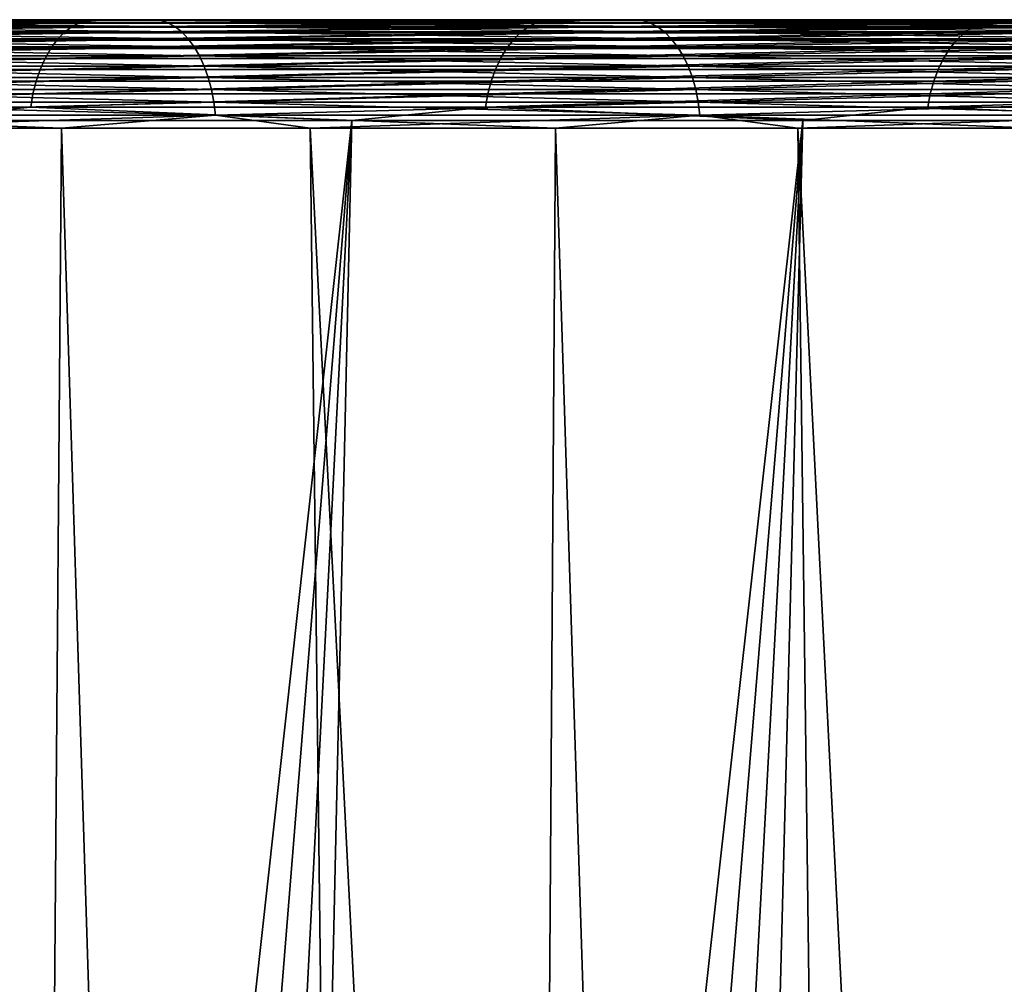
# Model space of a CAD drawing. Header units: millimetres. Extents: x -46 to 46, y -9 to 3208.
# Tile 345 of 401: x 24.05 to 26.68, y 43.43 to 46. Entities that reach past the tile are written whole.
import ezdxf

# ---------------------------------------------------------------- set-up
doc = ezdxf.new("R2010")
doc.units = ezdxf.units.MM
doc.header["$LTSCALE"] = 65.185185
for name, color, linetype in [('29', 7, 'CONTINUOUS'), ('30', 7, 'CONTINUOUS'), ('31', 7, 'CONTINUOUS'), ('32', 7, 'CONTINUOUS'), ('33', 7, 'CONTINUOUS'), ('34', 7, 'CONTINUOUS'), ('35', 7, 'CONTINUOUS'), ('36', 7, 'CONTINUOUS')]:
    doc.layers.add(name, color=color, linetype=linetype)

msp = doc.modelspace()

# ---------------------------------------------------------------- linework, layer by layer
at = {"layer": '29', "color": 7, "linetype": 'CONTINUOUS'}
for points in [[(23.9954, 46, 36.2689), (25.304, 46, 35.3683), (21.2805, 46, 35.8319), (23.9954, 46, 36.2689)], [(21.2805, 46, 35.8319), (25.304, 46, 35.3683), (22.5901, 46, 35.0211), (21.2805, 46, 35.8319)], [(25.304, 46, -35.3683), (23.9954, 46, -36.2689), (21.2805, 46, -35.8319), (25.304, 46, -35.3683)], [(22.5901, 46, -35.0211), (25.304, 46, -35.3683), (21.2805, 46, -35.8319), (22.5901, 46, -35.0211)], [(25.304, 46, 35.3683), (26.5789, 46, 34.4206), (22.5901, 46, 35.0211), (25.304, 46, 35.3683)], [(22.5901, 46, 35.0211), (26.5789, 46, 34.4206), (23.8687, 46, 34.1624), (22.5901, 46, 35.0211)], [(26.5789, 46, -34.4206), (25.304, 46, -35.3683), (22.5901, 46, -35.0211), (26.5789, 46, -34.4206)], [(23.8687, 46, -34.1624), (26.5789, 46, -34.4206), (22.5901, 46, -35.0211), (23.8687, 46, -34.1624)], [(26.5789, 46, 34.4206), (27.8183, 46, 33.4269), (23.8687, 46, 34.1624), (26.5789, 46, 34.4206)], [(23.8687, 46, 34.1624), (27.8183, 46, 33.4269), (25.1148, 46, 33.2571), (23.8687, 46, 34.1624)], [(27.8183, 46, -33.4269), (26.5789, 46, -34.4206), (23.8687, 46, -34.1624), (27.8183, 46, -33.4269)], [(25.1148, 46, -33.2571), (27.8183, 46, -33.4269), (23.8687, 46, -34.1624), (25.1148, 46, -33.2571)], [(27.8183, 46, 33.4269), (29.0206, 46, 32.3886), (25.1148, 46, 33.2571), (27.8183, 46, 33.4269)], [(25.1148, 46, 33.2571), (29.0206, 46, 32.3886), (26.3265, 46, 32.3063), (25.1148, 46, 33.2571)], [(29.0206, 46, -32.3886), (27.8183, 46, -33.4269), (25.1148, 46, -33.2571), (29.0206, 46, -32.3886)], [(26.3265, 46, -32.3063), (29.0206, 46, -32.3886), (25.1148, 46, -33.2571), (26.3265, 46, -32.3063)], [(29.0206, 46, 32.3886), (30.1841, 46, 31.3071), (26.3265, 46, 32.3063), (29.0206, 46, 32.3886)], [(26.3265, 46, 32.3063), (30.1841, 46, 31.3071), (27.5023, 46, 31.3114), (26.3265, 46, 32.3063)], [(27.5023, 46, -31.3114), (29.0206, 46, -32.3886), (26.3265, 46, -32.3063), (27.5023, 46, -31.3114)]]:
    msp.add_3dface(points, dxfattribs=at)
at = {"layer": '30', "color": 7, "linetype": 'CONTINUOUS'}
for points in [[(23.4897, 45.7105, -36.9542), (24.1607, 45.7105, -36.519), (23.8865, 11.3105, -38.1242), (23.4897, 45.7105, -36.9542)], [(23.8865, 11.3105, -38.1242), (24.1607, 45.7105, -36.519), (25.2473, 11.3105, -37.237), (23.8865, 11.3105, -38.1242)], [(24.1607, 45.7105, -36.519), (24.8237, 45.7105, -36.0716), (25.2473, 11.3105, -37.237), (24.1607, 45.7105, -36.519)], [(24.8237, 45.7105, -36.0716), (25.4784, 45.7105, -35.6122), (25.2473, 11.3105, -37.237), (24.8237, 45.7105, -36.0716)], [(25.2473, 11.3105, -37.237), (25.4784, 45.7105, -35.6122), (26.5752, 11.3105, -36.3013), (25.2473, 11.3105, -37.237)], [(25.4784, 45.7105, -35.6122), (26.1245, 45.7105, -35.141), (26.5752, 11.3105, -36.3013), (25.4784, 45.7105, -35.6122)], [(26.1245, 45.7105, -35.141), (26.762, 45.7105, -34.658), (26.5752, 11.3105, -36.3013), (26.1245, 45.7105, -35.141)], [(26.5752, 11.3105, -36.3013), (26.762, 45.7105, -34.658), (27.8685, 11.3105, -35.3182), (26.5752, 11.3105, -36.3013)]]:
    msp.add_3dface(points, dxfattribs=at)
at = {"layer": '31', "color": 7, "linetype": 'CONTINUOUS'}
for points in [[(24.1607, 45.7105, 36.519), (23.4897, 45.7105, 36.9542), (25.2473, 11.3105, 37.237), (24.1607, 45.7105, 36.519)], [(25.2473, 11.3105, 37.237), (23.4897, 45.7105, 36.9542), (23.8865, 11.3105, 38.1242), (25.2473, 11.3105, 37.237)], [(24.8237, 45.7105, 36.0716), (24.1607, 45.7105, 36.519), (25.2473, 11.3105, 37.237), (24.8237, 45.7105, 36.0716)], [(25.4784, 45.7105, 35.6122), (24.8237, 45.7105, 36.0716), (26.5752, 11.3105, 36.3013), (25.4784, 45.7105, 35.6122)], [(26.5752, 11.3105, 36.3013), (24.8237, 45.7105, 36.0716), (25.2473, 11.3105, 37.237), (26.5752, 11.3105, 36.3013)], [(26.1245, 45.7105, 35.141), (25.4784, 45.7105, 35.6122), (26.5752, 11.3105, 36.3013), (26.1245, 45.7105, 35.141)], [(26.762, 45.7105, 34.658), (26.1245, 45.7105, 35.141), (27.8685, 11.3105, 35.3182), (26.762, 45.7105, 34.658)], [(27.8685, 11.3105, 35.3182), (26.1245, 45.7105, 35.141), (26.5752, 11.3105, 36.3013), (27.8685, 11.3105, 35.3182)]]:
    msp.add_3dface(points, dxfattribs=at)
at = {"layer": '32', "color": 7, "linetype": 'CONTINUOUS'}
for points in [[(24.9349, 45.7314, -33.0191), (23.6977, 45.7314, -33.9179), (23.3242, 25.7686, -31.6032), (24.9349, 45.7314, -33.0191)], [(23.9111, 25.7686, -31.1615), (24.9349, 45.7314, -33.0191), (23.3242, 25.7686, -31.6032), (23.9111, 25.7686, -31.1615)], [(24.4896, 25.7686, -30.709), (24.9349, 45.7314, -33.0191), (23.9111, 25.7686, -31.1615), (24.4896, 25.7686, -30.709)], [(26.1379, 45.7314, -32.0752), (24.9349, 45.7314, -33.0191), (24.4896, 25.7686, -30.709), (26.1379, 45.7314, -32.0752)], [(25.0595, 25.7686, -30.2457), (26.1379, 45.7314, -32.0752), (24.4896, 25.7686, -30.709), (25.0595, 25.7686, -30.2457)], [(25.6207, 25.7686, -29.7718), (26.1379, 45.7314, -32.0752), (25.0595, 25.7686, -30.2457), (25.6207, 25.7686, -29.7718)], [(27.3053, 45.7314, -31.0874), (26.1379, 45.7314, -32.0752), (25.6207, 25.7686, -29.7718), (27.3053, 45.7314, -31.0874)], [(26.1729, 25.7686, -29.2875), (27.3053, 45.7314, -31.0874), (25.6207, 25.7686, -29.7718), (26.1729, 25.7686, -29.2875)], [(26.716, 25.7686, -28.793), (27.3053, 45.7314, -31.0874), (26.1729, 25.7686, -29.2875), (26.716, 25.7686, -28.793)]]:
    msp.add_3dface(points, dxfattribs=at)
at = {"layer": '33', "color": 7, "linetype": 'CONTINUOUS'}
for points in [[(23.6977, 45.7314, 33.9179), (24.9349, 45.7314, 33.0191), (22.7292, 25.7686, 32.0338), (23.6977, 45.7314, 33.9179)], [(22.7292, 25.7686, 32.0338), (24.9349, 45.7314, 33.0191), (23.3242, 25.7686, 31.6032), (22.7292, 25.7686, 32.0338)], [(23.3242, 25.7686, 31.6032), (24.9349, 45.7314, 33.0191), (23.9111, 25.7686, 31.1615), (23.3242, 25.7686, 31.6032)], [(24.9349, 45.7314, 33.0191), (26.1379, 45.7314, 32.0752), (23.9111, 25.7686, 31.1615), (24.9349, 45.7314, 33.0191)], [(23.9111, 25.7686, 31.1615), (26.1379, 45.7314, 32.0752), (24.4896, 25.7686, 30.709), (23.9111, 25.7686, 31.1615)], [(24.4896, 25.7686, 30.709), (26.1379, 45.7314, 32.0752), (25.0595, 25.7686, 30.2457), (24.4896, 25.7686, 30.709)], [(26.1379, 45.7314, 32.0752), (27.3053, 45.7314, 31.0874), (25.0595, 25.7686, 30.2457), (26.1379, 45.7314, 32.0752)], [(25.0595, 25.7686, 30.2457), (27.3053, 45.7314, 31.0874), (25.6207, 25.7686, 29.7718), (25.0595, 25.7686, 30.2457)], [(25.6207, 25.7686, 29.7718), (27.3053, 45.7314, 31.0874), (26.1729, 25.7686, 29.2875), (25.6207, 25.7686, 29.7718)], [(27.3053, 45.7314, 31.0874), (28.4354, 45.7314, 30.0572), (26.1729, 25.7686, 29.2875), (27.3053, 45.7314, 31.0874)], [(26.1729, 25.7686, 29.2875), (28.4354, 45.7314, 30.0572), (26.716, 25.7686, 28.793), (26.1729, 25.7686, 29.2875)]]:
    msp.add_3dface(points, dxfattribs=at)
at = {"layer": '34', "color": 7, "linetype": 'CONTINUOUS'}
for points in [[(24.4246, 45.998, 36.0235), (23.9954, 46, 36.2689), (23.1081, 45.998, 36.8818), (24.4246, 45.998, 36.0235)], [(24.4246, 45.998, 36.0235), (23.1081, 45.998, 36.8818), (24.4442, 45.9917, 36.0524), (24.4246, 45.998, 36.0235)], [(24.4442, 45.9917, 36.0524), (23.1081, 45.998, 36.8818), (23.1266, 45.9917, 36.9114), (24.4442, 45.9917, 36.0524)], [(24.4442, 45.9917, 36.0524), (23.1266, 45.9917, 36.9114), (24.4632, 45.9815, 36.0805), (24.4442, 45.9917, 36.0524)], [(24.4632, 45.9815, 36.0805), (23.1266, 45.9917, 36.9114), (23.1447, 45.9815, 36.9402), (24.4632, 45.9815, 36.0805)], [(25.304, 46, 35.3683), (23.9954, 46, 36.2689), (24.4246, 45.998, 36.0235), (25.304, 46, 35.3683)], [(25.7092, 45.998, 35.1183), (25.304, 46, 35.3683), (24.4246, 45.998, 36.0235), (25.7092, 45.998, 35.1183)], [(25.7092, 45.998, 35.1183), (24.4246, 45.998, 36.0235), (25.7298, 45.9917, 35.1464), (25.7092, 45.998, 35.1183)], [(25.7298, 45.9917, 35.1464), (24.4246, 45.998, 36.0235), (24.4442, 45.9917, 36.0524), (25.7298, 45.9917, 35.1464)], [(25.7298, 45.9917, 35.1464), (24.4442, 45.9917, 36.0524), (25.7498, 45.9815, 35.1738), (25.7298, 45.9917, 35.1464)], [(25.7498, 45.9815, 35.1738), (24.4442, 45.9917, 36.0524), (24.4632, 45.9815, 36.0805), (25.7498, 45.9815, 35.1738)], [(26.5789, 46, 34.4206), (25.304, 46, 35.3683), (25.7092, 45.998, 35.1183), (26.5789, 46, 34.4206)], [(26.9603, 45.998, 34.1672), (26.5789, 46, 34.4206), (25.7092, 45.998, 35.1183), (26.9603, 45.998, 34.1672)], [(26.9603, 45.998, 34.1672), (25.7092, 45.998, 35.1183), (26.9819, 45.9917, 34.1946), (26.9603, 45.998, 34.1672)], [(26.9819, 45.9917, 34.1946), (25.7092, 45.998, 35.1183), (25.7298, 45.9917, 35.1464), (26.9819, 45.9917, 34.1946)], [(26.9819, 45.9917, 34.1946), (25.7298, 45.9917, 35.1464), (27.0029, 45.9815, 34.2213), (26.9819, 45.9917, 34.1946)], [(27.0029, 45.9815, 34.2213), (25.7298, 45.9917, 35.1464), (25.7498, 45.9815, 35.1738), (27.0029, 45.9815, 34.2213)], [(27.8183, 46, 33.4269), (26.5789, 46, 34.4206), (26.9603, 45.998, 34.1672), (27.8183, 46, 33.4269)], [(24.4632, 45.9815, 36.0805), (23.1447, 45.9815, 36.9402), (24.4814, 45.9672, 36.1074), (24.4632, 45.9815, 36.0805)], [(24.4814, 45.9672, 36.1074), (23.1447, 45.9815, 36.9402), (23.1619, 45.9672, 36.9677), (24.4814, 45.9672, 36.1074)], [(24.4814, 45.9672, 36.1074), (23.1619, 45.9672, 36.9677), (24.4986, 45.9493, 36.1327), (24.4814, 45.9672, 36.1074)], [(24.4986, 45.9493, 36.1327), (23.1619, 45.9672, 36.9677), (23.1781, 45.9493, 36.9936), (24.4986, 45.9493, 36.1327)], [(25.7498, 45.9815, 35.1738), (24.4632, 45.9815, 36.0805), (25.769, 45.9672, 35.2), (25.7498, 45.9815, 35.1738)], [(25.769, 45.9672, 35.2), (24.4632, 45.9815, 36.0805), (24.4814, 45.9672, 36.1074), (25.769, 45.9672, 35.2)], [(25.769, 45.9672, 35.2), (24.4814, 45.9672, 36.1074), (25.7871, 45.9493, 35.2247), (25.769, 45.9672, 35.2)], [(25.7871, 45.9493, 35.2247), (24.4814, 45.9672, 36.1074), (24.4986, 45.9493, 36.1327), (25.7871, 45.9493, 35.2247)], [(27.0029, 45.9815, 34.2213), (25.7498, 45.9815, 35.1738), (27.023, 45.9672, 34.2468), (27.0029, 45.9815, 34.2213)], [(27.023, 45.9672, 34.2468), (25.7498, 45.9815, 35.1738), (25.769, 45.9672, 35.2), (27.023, 45.9672, 34.2468)], [(27.023, 45.9672, 34.2468), (25.769, 45.9672, 35.2), (27.042, 45.9493, 34.2708), (27.023, 45.9672, 34.2468)], [(27.042, 45.9493, 34.2708), (25.769, 45.9672, 35.2), (25.7871, 45.9493, 35.2247), (27.042, 45.9493, 34.2708)], [(24.4986, 45.9493, 36.1327), (23.1781, 45.9493, 36.9936), (24.5144, 45.9279, 36.1561), (24.4986, 45.9493, 36.1327)], [(24.5144, 45.9279, 36.1561), (23.1781, 45.9493, 36.9936), (23.1931, 45.9279, 37.0176), (24.5144, 45.9279, 36.1561)], [(25.7871, 45.9493, 35.2247), (24.4986, 45.9493, 36.1327), (25.8038, 45.9279, 35.2475), (25.7871, 45.9493, 35.2247)], [(25.8038, 45.9279, 35.2475), (24.4986, 45.9493, 36.1327), (24.5144, 45.9279, 36.1561), (25.8038, 45.9279, 35.2475)], [(27.042, 45.9493, 34.2708), (25.7871, 45.9493, 35.2247), (27.0595, 45.9279, 34.2929), (27.042, 45.9493, 34.2708)], [(27.0595, 45.9279, 34.2929), (25.7871, 45.9493, 35.2247), (25.8038, 45.9279, 35.2475), (27.0595, 45.9279, 34.2929)], [(24.5144, 45.9279, 36.1561), (23.1931, 45.9279, 37.0176), (24.5288, 45.9033, 36.1772), (24.5144, 45.9279, 36.1561)], [(24.5288, 45.9033, 36.1772), (23.1931, 45.9279, 37.0176), (23.2067, 45.9033, 37.0392), (24.5288, 45.9033, 36.1772)], [(25.8038, 45.9279, 35.2475), (24.5144, 45.9279, 36.1561), (25.8189, 45.9033, 35.2681), (25.8038, 45.9279, 35.2475)], [(25.8189, 45.9033, 35.2681), (24.5144, 45.9279, 36.1561), (24.5288, 45.9033, 36.1772), (25.8189, 45.9033, 35.2681)], [(27.0595, 45.9279, 34.2929), (25.8038, 45.9279, 35.2475), (27.0753, 45.9033, 34.313), (27.0595, 45.9279, 34.2929)], [(27.0753, 45.9033, 34.313), (25.8038, 45.9279, 35.2475), (25.8189, 45.9033, 35.2681), (27.0753, 45.9033, 34.313)], [(24.5288, 45.9033, 36.1772), (23.2067, 45.9033, 37.0392), (24.5414, 45.8758, 36.1958), (24.5288, 45.9033, 36.1772)], [(24.5414, 45.8758, 36.1958), (23.2067, 45.9033, 37.0392), (23.2186, 45.8758, 37.0582), (24.5414, 45.8758, 36.1958)], [(25.8189, 45.9033, 35.2681), (24.5288, 45.9033, 36.1772), (25.8321, 45.8758, 35.2862), (25.8189, 45.9033, 35.2681)], [(25.8321, 45.8758, 35.2862), (24.5288, 45.9033, 36.1772), (24.5414, 45.8758, 36.1958), (25.8321, 45.8758, 35.2862)], [(27.0753, 45.9033, 34.313), (25.8189, 45.9033, 35.2681), (27.0892, 45.8758, 34.3306), (27.0753, 45.9033, 34.313)], [(27.0892, 45.8758, 34.3306), (25.8189, 45.9033, 35.2681), (25.8321, 45.8758, 35.2862), (27.0892, 45.8758, 34.3306)], [(24.5414, 45.8758, 36.1958), (23.2186, 45.8758, 37.0582), (24.552, 45.8459, 36.2116), (24.5414, 45.8758, 36.1958)], [(24.552, 45.8459, 36.2116), (23.2186, 45.8758, 37.0582), (23.2287, 45.8459, 37.0743), (24.552, 45.8459, 36.2116)], [(25.8321, 45.8758, 35.2862), (24.5414, 45.8758, 36.1958), (25.8434, 45.8459, 35.3016), (25.8321, 45.8758, 35.2862)], [(25.8434, 45.8459, 35.3016), (24.5414, 45.8758, 36.1958), (24.552, 45.8459, 36.2116), (25.8434, 45.8459, 35.3016)], [(27.0892, 45.8758, 34.3306), (25.8321, 45.8758, 35.2862), (27.101, 45.8459, 34.3455), (27.0892, 45.8758, 34.3306)], [(27.101, 45.8459, 34.3455), (25.8321, 45.8758, 35.2862), (25.8434, 45.8459, 35.3016), (27.101, 45.8459, 34.3455)], [(24.552, 45.8459, 36.2116), (23.2287, 45.8459, 37.0743), (24.5607, 45.8139, 36.2243), (24.552, 45.8459, 36.2116)], [(24.5607, 45.8139, 36.2243), (23.2287, 45.8459, 37.0743), (23.2369, 45.8139, 37.0874), (24.5607, 45.8139, 36.2243)], [(25.8434, 45.8459, 35.3016), (24.552, 45.8459, 36.2116), (25.8525, 45.8139, 35.314), (25.8434, 45.8459, 35.3016)], [(25.8525, 45.8139, 35.314), (24.552, 45.8459, 36.2116), (24.5607, 45.8139, 36.2243), (25.8525, 45.8139, 35.314)], [(27.101, 45.8459, 34.3455), (25.8434, 45.8459, 35.3016), (27.1105, 45.8139, 34.3576), (27.101, 45.8459, 34.3455)], [(27.1105, 45.8139, 34.3576), (25.8434, 45.8459, 35.3016), (25.8525, 45.8139, 35.314), (27.1105, 45.8139, 34.3576)], [(24.5607, 45.8139, 36.2243), (23.2369, 45.8139, 37.0874), (24.5671, 45.7804, 36.2338), (24.5607, 45.8139, 36.2243)], [(24.5671, 45.7804, 36.2338), (23.2369, 45.8139, 37.0874), (23.243, 45.7804, 37.0971), (24.5671, 45.7804, 36.2338)], [(25.8525, 45.8139, 35.314), (24.5607, 45.8139, 36.2243), (25.8593, 45.7804, 35.3233), (25.8525, 45.8139, 35.314)], [(25.8593, 45.7804, 35.3233), (24.5607, 45.8139, 36.2243), (24.5671, 45.7804, 36.2338), (25.8593, 45.7804, 35.3233)], [(27.1105, 45.8139, 34.3576), (25.8525, 45.8139, 35.314), (27.1176, 45.7804, 34.3667), (27.1105, 45.8139, 34.3576)], [(27.1176, 45.7804, 34.3667), (25.8525, 45.8139, 35.314), (25.8593, 45.7804, 35.3233), (27.1176, 45.7804, 34.3667)], [(24.5671, 45.7804, 36.2338), (23.243, 45.7804, 37.0971), (24.5713, 45.7457, 36.24), (24.5671, 45.7804, 36.2338)], [(24.5713, 45.7457, 36.24), (23.243, 45.7804, 37.0971), (23.247, 45.7457, 37.1035), (24.5713, 45.7457, 36.24)], [(25.8593, 45.7804, 35.3233), (24.5671, 45.7804, 36.2338), (25.8637, 45.7457, 35.3293), (25.8593, 45.7804, 35.3233)], [(25.8637, 45.7457, 35.3293), (24.5671, 45.7804, 36.2338), (24.5713, 45.7457, 36.24), (25.8637, 45.7457, 35.3293)], [(27.1176, 45.7804, 34.3667), (25.8593, 45.7804, 35.3233), (27.1223, 45.7457, 34.3725), (27.1176, 45.7804, 34.3667)], [(27.1223, 45.7457, 34.3725), (25.8593, 45.7804, 35.3233), (25.8637, 45.7457, 35.3293), (27.1223, 45.7457, 34.3725)], [(23.4897, 45.7105, 36.9542), (24.1607, 45.7105, 36.519), (23.247, 45.7457, 37.1035), (23.4897, 45.7105, 36.9542)], [(24.1607, 45.7105, 36.519), (24.5713, 45.7457, 36.24), (23.247, 45.7457, 37.1035), (24.1607, 45.7105, 36.519)], [(24.1607, 45.7105, 36.519), (24.8237, 45.7105, 36.0716), (24.5713, 45.7457, 36.24), (24.1607, 45.7105, 36.519)], [(24.8237, 45.7105, 36.0716), (25.4784, 45.7105, 35.6122), (24.5713, 45.7457, 36.24), (24.8237, 45.7105, 36.0716)], [(25.4784, 45.7105, 35.6122), (25.8637, 45.7457, 35.3293), (24.5713, 45.7457, 36.24), (25.4784, 45.7105, 35.6122)], [(25.4784, 45.7105, 35.6122), (26.1245, 45.7105, 35.141), (25.8637, 45.7457, 35.3293), (25.4784, 45.7105, 35.6122)], [(26.1245, 45.7105, 35.141), (26.762, 45.7105, 34.658), (25.8637, 45.7457, 35.3293), (26.1245, 45.7105, 35.141)], [(26.762, 45.7105, 34.658), (27.1223, 45.7457, 34.3725), (25.8637, 45.7457, 35.3293), (26.762, 45.7105, 34.658)]]:
    msp.add_3dface(points, dxfattribs=at)
at = {"layer": '35', "color": 7, "linetype": 'CONTINUOUS'}
for points in [[(23.1081, 45.998, -36.8818), (23.9954, 46, -36.2689), (24.4246, 45.998, -36.0235), (23.1081, 45.998, -36.8818)], [(23.1081, 45.998, -36.8818), (24.4246, 45.998, -36.0235), (23.1266, 45.9917, -36.9114), (23.1081, 45.998, -36.8818)], [(23.1266, 45.9917, -36.9114), (24.4246, 45.998, -36.0235), (24.4442, 45.9917, -36.0524), (23.1266, 45.9917, -36.9114)], [(23.1266, 45.9917, -36.9114), (24.4442, 45.9917, -36.0524), (23.1447, 45.9815, -36.9402), (23.1266, 45.9917, -36.9114)], [(23.1447, 45.9815, -36.9402), (24.4442, 45.9917, -36.0524), (24.4632, 45.9815, -36.0805), (23.1447, 45.9815, -36.9402)], [(23.9954, 46, -36.2689), (25.304, 46, -35.3683), (24.4246, 45.998, -36.0235), (23.9954, 46, -36.2689)], [(24.4246, 45.998, -36.0235), (25.304, 46, -35.3683), (25.7092, 45.998, -35.1183), (24.4246, 45.998, -36.0235)], [(24.4246, 45.998, -36.0235), (25.7092, 45.998, -35.1183), (24.4442, 45.9917, -36.0524), (24.4246, 45.998, -36.0235)], [(24.4442, 45.9917, -36.0524), (25.7092, 45.998, -35.1183), (25.7298, 45.9917, -35.1464), (24.4442, 45.9917, -36.0524)], [(24.4442, 45.9917, -36.0524), (25.7298, 45.9917, -35.1464), (24.4632, 45.9815, -36.0805), (24.4442, 45.9917, -36.0524)], [(24.4632, 45.9815, -36.0805), (25.7298, 45.9917, -35.1464), (25.7498, 45.9815, -35.1738), (24.4632, 45.9815, -36.0805)], [(25.304, 46, -35.3683), (26.5789, 46, -34.4206), (25.7092, 45.998, -35.1183), (25.304, 46, -35.3683)], [(25.7092, 45.998, -35.1183), (26.5789, 46, -34.4206), (26.9603, 45.998, -34.1672), (25.7092, 45.998, -35.1183)], [(25.7092, 45.998, -35.1183), (26.9603, 45.998, -34.1672), (25.7298, 45.9917, -35.1464), (25.7092, 45.998, -35.1183)], [(25.7298, 45.9917, -35.1464), (26.9603, 45.998, -34.1672), (26.9819, 45.9917, -34.1946), (25.7298, 45.9917, -35.1464)], [(25.7298, 45.9917, -35.1464), (26.9819, 45.9917, -34.1946), (25.7498, 45.9815, -35.1738), (25.7298, 45.9917, -35.1464)], [(25.7498, 45.9815, -35.1738), (26.9819, 45.9917, -34.1946), (27.0029, 45.9815, -34.2213), (25.7498, 45.9815, -35.1738)], [(26.5789, 46, -34.4206), (27.8183, 46, -33.4269), (26.9603, 45.998, -34.1672), (26.5789, 46, -34.4206)], [(23.1447, 45.9815, -36.9402), (24.4632, 45.9815, -36.0805), (23.1619, 45.9672, -36.9677), (23.1447, 45.9815, -36.9402)], [(23.1619, 45.9672, -36.9677), (24.4632, 45.9815, -36.0805), (24.4814, 45.9672, -36.1074), (23.1619, 45.9672, -36.9677)], [(23.1619, 45.9672, -36.9677), (24.4814, 45.9672, -36.1074), (23.1781, 45.9493, -36.9936), (23.1619, 45.9672, -36.9677)], [(23.1781, 45.9493, -36.9936), (24.4814, 45.9672, -36.1074), (24.4986, 45.9493, -36.1327), (23.1781, 45.9493, -36.9936)], [(24.4632, 45.9815, -36.0805), (25.7498, 45.9815, -35.1738), (24.4814, 45.9672, -36.1074), (24.4632, 45.9815, -36.0805)], [(24.4814, 45.9672, -36.1074), (25.7498, 45.9815, -35.1738), (25.769, 45.9672, -35.2), (24.4814, 45.9672, -36.1074)], [(24.4814, 45.9672, -36.1074), (25.769, 45.9672, -35.2), (24.4986, 45.9493, -36.1327), (24.4814, 45.9672, -36.1074)], [(24.4986, 45.9493, -36.1327), (25.769, 45.9672, -35.2), (25.7871, 45.9493, -35.2247), (24.4986, 45.9493, -36.1327)], [(25.7498, 45.9815, -35.1738), (27.0029, 45.9815, -34.2213), (25.769, 45.9672, -35.2), (25.7498, 45.9815, -35.1738)], [(25.769, 45.9672, -35.2), (27.0029, 45.9815, -34.2213), (27.023, 45.9672, -34.2468), (25.769, 45.9672, -35.2)], [(25.769, 45.9672, -35.2), (27.023, 45.9672, -34.2468), (25.7871, 45.9493, -35.2247), (25.769, 45.9672, -35.2)], [(25.7871, 45.9493, -35.2247), (27.023, 45.9672, -34.2468), (27.042, 45.9493, -34.2708), (25.7871, 45.9493, -35.2247)], [(23.1781, 45.9493, -36.9936), (24.4986, 45.9493, -36.1327), (23.1931, 45.9279, -37.0176), (23.1781, 45.9493, -36.9936)], [(23.1931, 45.9279, -37.0176), (24.4986, 45.9493, -36.1327), (24.5144, 45.9279, -36.1561), (23.1931, 45.9279, -37.0176)], [(24.4986, 45.9493, -36.1327), (25.7871, 45.9493, -35.2247), (24.5144, 45.9279, -36.1561), (24.4986, 45.9493, -36.1327)], [(24.5144, 45.9279, -36.1561), (25.7871, 45.9493, -35.2247), (25.8038, 45.9279, -35.2475), (24.5144, 45.9279, -36.1561)], [(25.7871, 45.9493, -35.2247), (27.042, 45.9493, -34.2708), (25.8038, 45.9279, -35.2475), (25.7871, 45.9493, -35.2247)], [(25.8038, 45.9279, -35.2475), (27.042, 45.9493, -34.2708), (27.0595, 45.9279, -34.2929), (25.8038, 45.9279, -35.2475)], [(23.1931, 45.9279, -37.0176), (24.5144, 45.9279, -36.1561), (23.2067, 45.9033, -37.0392), (23.1931, 45.9279, -37.0176)], [(23.2067, 45.9033, -37.0392), (24.5144, 45.9279, -36.1561), (24.5288, 45.9033, -36.1772), (23.2067, 45.9033, -37.0392)], [(24.5144, 45.9279, -36.1561), (25.8038, 45.9279, -35.2475), (24.5288, 45.9033, -36.1772), (24.5144, 45.9279, -36.1561)], [(24.5288, 45.9033, -36.1772), (25.8038, 45.9279, -35.2475), (25.8189, 45.9033, -35.2681), (24.5288, 45.9033, -36.1772)], [(25.8038, 45.9279, -35.2475), (27.0595, 45.9279, -34.2929), (25.8189, 45.9033, -35.2681), (25.8038, 45.9279, -35.2475)], [(25.8189, 45.9033, -35.2681), (27.0595, 45.9279, -34.2929), (27.0753, 45.9033, -34.313), (25.8189, 45.9033, -35.2681)], [(23.2067, 45.9033, -37.0392), (24.5288, 45.9033, -36.1772), (23.2186, 45.8758, -37.0582), (23.2067, 45.9033, -37.0392)], [(23.2186, 45.8758, -37.0582), (24.5288, 45.9033, -36.1772), (24.5414, 45.8758, -36.1958), (23.2186, 45.8758, -37.0582)], [(24.5288, 45.9033, -36.1772), (25.8189, 45.9033, -35.2681), (24.5414, 45.8758, -36.1958), (24.5288, 45.9033, -36.1772)], [(24.5414, 45.8758, -36.1958), (25.8189, 45.9033, -35.2681), (25.8321, 45.8758, -35.2862), (24.5414, 45.8758, -36.1958)], [(25.8189, 45.9033, -35.2681), (27.0753, 45.9033, -34.313), (25.8321, 45.8758, -35.2862), (25.8189, 45.9033, -35.2681)], [(25.8321, 45.8758, -35.2862), (27.0753, 45.9033, -34.313), (27.0892, 45.8758, -34.3306), (25.8321, 45.8758, -35.2862)], [(23.2186, 45.8758, -37.0582), (24.5414, 45.8758, -36.1958), (23.2287, 45.8459, -37.0743), (23.2186, 45.8758, -37.0582)], [(23.2287, 45.8459, -37.0743), (24.5414, 45.8758, -36.1958), (24.552, 45.8459, -36.2116), (23.2287, 45.8459, -37.0743)], [(24.5414, 45.8758, -36.1958), (25.8321, 45.8758, -35.2862), (24.552, 45.8459, -36.2116), (24.5414, 45.8758, -36.1958)], [(24.552, 45.8459, -36.2116), (25.8321, 45.8758, -35.2862), (25.8434, 45.8459, -35.3016), (24.552, 45.8459, -36.2116)], [(25.8321, 45.8758, -35.2862), (27.0892, 45.8758, -34.3306), (25.8434, 45.8459, -35.3016), (25.8321, 45.8758, -35.2862)], [(25.8434, 45.8459, -35.3016), (27.0892, 45.8758, -34.3306), (27.101, 45.8459, -34.3455), (25.8434, 45.8459, -35.3016)], [(23.2287, 45.8459, -37.0743), (24.552, 45.8459, -36.2116), (23.2369, 45.8139, -37.0874), (23.2287, 45.8459, -37.0743)], [(23.2369, 45.8139, -37.0874), (24.552, 45.8459, -36.2116), (24.5607, 45.8139, -36.2243), (23.2369, 45.8139, -37.0874)], [(24.552, 45.8459, -36.2116), (25.8434, 45.8459, -35.3016), (24.5607, 45.8139, -36.2243), (24.552, 45.8459, -36.2116)], [(24.5607, 45.8139, -36.2243), (25.8434, 45.8459, -35.3016), (25.8525, 45.8139, -35.314), (24.5607, 45.8139, -36.2243)], [(25.8434, 45.8459, -35.3016), (27.101, 45.8459, -34.3455), (25.8525, 45.8139, -35.314), (25.8434, 45.8459, -35.3016)], [(25.8525, 45.8139, -35.314), (27.101, 45.8459, -34.3455), (27.1105, 45.8139, -34.3576), (25.8525, 45.8139, -35.314)], [(23.2369, 45.8139, -37.0874), (24.5607, 45.8139, -36.2243), (23.243, 45.7804, -37.0971), (23.2369, 45.8139, -37.0874)], [(23.243, 45.7804, -37.0971), (24.5607, 45.8139, -36.2243), (24.5671, 45.7804, -36.2338), (23.243, 45.7804, -37.0971)], [(24.5607, 45.8139, -36.2243), (25.8525, 45.8139, -35.314), (24.5671, 45.7804, -36.2338), (24.5607, 45.8139, -36.2243)], [(24.5671, 45.7804, -36.2338), (25.8525, 45.8139, -35.314), (25.8593, 45.7804, -35.3233), (24.5671, 45.7804, -36.2338)], [(25.8525, 45.8139, -35.314), (27.1105, 45.8139, -34.3576), (25.8593, 45.7804, -35.3233), (25.8525, 45.8139, -35.314)], [(25.8593, 45.7804, -35.3233), (27.1105, 45.8139, -34.3576), (27.1176, 45.7804, -34.3667), (25.8593, 45.7804, -35.3233)], [(23.243, 45.7804, -37.0971), (24.5671, 45.7804, -36.2338), (23.247, 45.7457, -37.1035), (23.243, 45.7804, -37.0971)], [(23.247, 45.7457, -37.1035), (24.5671, 45.7804, -36.2338), (24.5713, 45.7457, -36.24), (23.247, 45.7457, -37.1035)], [(24.5671, 45.7804, -36.2338), (25.8593, 45.7804, -35.3233), (24.5713, 45.7457, -36.24), (24.5671, 45.7804, -36.2338)], [(24.5713, 45.7457, -36.24), (25.8593, 45.7804, -35.3233), (25.8637, 45.7457, -35.3293), (24.5713, 45.7457, -36.24)], [(25.8593, 45.7804, -35.3233), (27.1176, 45.7804, -34.3667), (25.8637, 45.7457, -35.3293), (25.8593, 45.7804, -35.3233)], [(25.8637, 45.7457, -35.3293), (27.1176, 45.7804, -34.3667), (27.1223, 45.7457, -34.3725), (25.8637, 45.7457, -35.3293)], [(23.4897, 45.7105, -36.9542), (23.247, 45.7457, -37.1035), (24.5713, 45.7457, -36.24), (23.4897, 45.7105, -36.9542)], [(24.1607, 45.7105, -36.519), (23.4897, 45.7105, -36.9542), (24.5713, 45.7457, -36.24), (24.1607, 45.7105, -36.519)], [(24.8237, 45.7105, -36.0716), (24.1607, 45.7105, -36.519), (24.5713, 45.7457, -36.24), (24.8237, 45.7105, -36.0716)], [(24.8237, 45.7105, -36.0716), (24.5713, 45.7457, -36.24), (25.8637, 45.7457, -35.3293), (24.8237, 45.7105, -36.0716)], [(25.4784, 45.7105, -35.6122), (24.8237, 45.7105, -36.0716), (25.8637, 45.7457, -35.3293), (25.4784, 45.7105, -35.6122)], [(26.1245, 45.7105, -35.141), (25.4784, 45.7105, -35.6122), (25.8637, 45.7457, -35.3293), (26.1245, 45.7105, -35.141)], [(26.1245, 45.7105, -35.141), (25.8637, 45.7457, -35.3293), (27.1223, 45.7457, -34.3725), (26.1245, 45.7105, -35.141)], [(26.762, 45.7105, -34.658), (26.1245, 45.7105, -35.141), (27.1223, 45.7457, -34.3725), (26.762, 45.7105, -34.658)]]:
    msp.add_3dface(points, dxfattribs=at)
at = {"layer": '36', "color": 7, "linetype": 'CONTINUOUS'}
for points in [[(22.9547, 45.9911, 34.6961), (24.2066, 45.9911, 33.8346), (22.9354, 45.98, 34.6669), (22.9547, 45.9911, 34.6961)], [(22.9354, 45.98, 34.6669), (24.2066, 45.9911, 33.8346), (24.1862, 45.98, 33.8062), (22.9354, 45.98, 34.6669)], [(22.9746, 45.9978, 34.7262), (24.2276, 45.9978, 33.8639), (22.9547, 45.9911, 34.6961), (22.9746, 45.9978, 34.7262)], [(22.9547, 45.9911, 34.6961), (24.2276, 45.9978, 33.8639), (24.2066, 45.9911, 33.8346), (22.9547, 45.9911, 34.6961)], [(22.9746, 45.9978, 34.7262), (23.8687, 46, 34.1624), (24.2276, 45.9978, 33.8639), (22.9746, 45.9978, 34.7262)], [(23.8687, 46, 34.1624), (25.1148, 46, 33.2571), (24.2276, 45.9978, 33.8639), (23.8687, 46, 34.1624)], [(24.2066, 45.9911, 33.8346), (25.4261, 45.9911, 32.928), (24.1862, 45.98, 33.8062), (24.2066, 45.9911, 33.8346)], [(24.1862, 45.98, 33.8062), (25.4261, 45.9911, 32.928), (25.4048, 45.98, 32.9003), (24.1862, 45.98, 33.8062)], [(24.2276, 45.9978, 33.8639), (25.4482, 45.9978, 32.9565), (24.2066, 45.9911, 33.8346), (24.2276, 45.9978, 33.8639)], [(24.2066, 45.9911, 33.8346), (25.4482, 45.9978, 32.9565), (25.4261, 45.9911, 32.928), (24.2066, 45.9911, 33.8346)], [(24.2276, 45.9978, 33.8639), (25.1148, 46, 33.2571), (25.4482, 45.9978, 32.9565), (24.2276, 45.9978, 33.8639)], [(25.1148, 46, 33.2571), (26.3265, 46, 32.3063), (25.4482, 45.9978, 32.9565), (25.1148, 46, 33.2571)], [(25.4261, 45.9911, 32.928), (26.6118, 45.9911, 31.9774), (25.4048, 45.98, 32.9003), (25.4261, 45.9911, 32.928)], [(25.4048, 45.98, 32.9003), (26.6118, 45.9911, 31.9774), (26.5894, 45.98, 31.9505), (25.4048, 45.98, 32.9003)], [(25.4482, 45.9978, 32.9565), (26.6348, 45.9978, 32.0051), (25.4261, 45.9911, 32.928), (25.4482, 45.9978, 32.9565)], [(25.4261, 45.9911, 32.928), (26.6348, 45.9978, 32.0051), (26.6118, 45.9911, 31.9774), (25.4261, 45.9911, 32.928)], [(25.4482, 45.9978, 32.9565), (26.3265, 46, 32.3063), (26.6348, 45.9978, 32.0051), (25.4482, 45.9978, 32.9565)], [(26.3265, 46, 32.3063), (27.5023, 46, 31.3114), (26.6348, 45.9978, 32.0051), (26.3265, 46, 32.3063)], [(26.6118, 45.9911, 31.9774), (27.7619, 45.9911, 30.9841), (26.5894, 45.98, 31.9505), (26.6118, 45.9911, 31.9774)], [(26.5894, 45.98, 31.9505), (27.7619, 45.9911, 30.9841), (27.7386, 45.98, 30.9581), (26.5894, 45.98, 31.9505)], [(26.6348, 45.9978, 32.0051), (27.786, 45.9978, 31.011), (26.6118, 45.9911, 31.9774), (26.6348, 45.9978, 32.0051)], [(26.6118, 45.9911, 31.9774), (27.786, 45.9978, 31.011), (27.7619, 45.9911, 30.9841), (26.6118, 45.9911, 31.9774)], [(26.6348, 45.9978, 32.0051), (27.5023, 46, 31.3114), (27.786, 45.9978, 31.011), (26.6348, 45.9978, 32.0051)], [(22.917, 45.9648, 34.6391), (24.1668, 45.9648, 33.779), (22.8998, 45.9457, 34.613), (22.917, 45.9648, 34.6391)], [(22.8998, 45.9457, 34.613), (24.1668, 45.9648, 33.779), (24.1486, 45.9457, 33.7536), (22.8998, 45.9457, 34.613)], [(22.9354, 45.98, 34.6669), (24.1862, 45.98, 33.8062), (22.917, 45.9648, 34.6391), (22.9354, 45.98, 34.6669)], [(22.917, 45.9648, 34.6391), (24.1862, 45.98, 33.8062), (24.1668, 45.9648, 33.779), (22.917, 45.9648, 34.6391)], [(24.1668, 45.9648, 33.779), (25.3844, 45.9648, 32.8739), (24.1486, 45.9457, 33.7536), (24.1668, 45.9648, 33.779)], [(24.1486, 45.9457, 33.7536), (25.3844, 45.9648, 32.8739), (25.3653, 45.9457, 32.8491), (24.1486, 45.9457, 33.7536)], [(24.1862, 45.98, 33.8062), (25.4048, 45.98, 32.9003), (24.1668, 45.9648, 33.779), (24.1862, 45.98, 33.8062)], [(24.1668, 45.9648, 33.779), (25.4048, 45.98, 32.9003), (25.3844, 45.9648, 32.8739), (24.1668, 45.9648, 33.779)], [(25.3844, 45.9648, 32.8739), (26.5681, 45.9648, 31.9249), (25.3653, 45.9457, 32.8491), (25.3844, 45.9648, 32.8739)], [(25.3653, 45.9457, 32.8491), (26.5681, 45.9648, 31.9249), (26.5481, 45.9457, 31.9008), (25.3653, 45.9457, 32.8491)], [(25.4048, 45.98, 32.9003), (26.5894, 45.98, 31.9505), (25.3844, 45.9648, 32.8739), (25.4048, 45.98, 32.9003)], [(25.3844, 45.9648, 32.8739), (26.5894, 45.98, 31.9505), (26.5681, 45.9648, 31.9249), (25.3844, 45.9648, 32.8739)], [(26.5681, 45.9648, 31.9249), (27.7163, 45.9648, 30.9332), (26.5481, 45.9457, 31.9008), (26.5681, 45.9648, 31.9249)], [(26.5481, 45.9457, 31.9008), (27.7163, 45.9648, 30.9332), (27.6954, 45.9457, 30.91), (26.5481, 45.9457, 31.9008)], [(26.5894, 45.98, 31.9505), (27.7386, 45.98, 30.9581), (26.5681, 45.9648, 31.9249), (26.5894, 45.98, 31.9505)], [(26.5681, 45.9648, 31.9249), (27.7386, 45.98, 30.9581), (27.7163, 45.9648, 30.9332), (26.5681, 45.9648, 31.9249)], [(22.8998, 45.9457, 34.613), (24.1486, 45.9457, 33.7536), (22.884, 45.9228, 34.5891), (22.8998, 45.9457, 34.613)], [(22.884, 45.9228, 34.5891), (24.1486, 45.9457, 33.7536), (24.1319, 45.9228, 33.7303), (22.884, 45.9228, 34.5891)], [(24.1486, 45.9457, 33.7536), (25.3653, 45.9457, 32.8491), (24.1319, 45.9228, 33.7303), (24.1486, 45.9457, 33.7536)], [(24.1319, 45.9228, 33.7303), (25.3653, 45.9457, 32.8491), (25.3477, 45.9228, 32.8264), (24.1319, 45.9228, 33.7303)], [(25.3653, 45.9457, 32.8491), (26.5481, 45.9457, 31.9008), (25.3477, 45.9228, 32.8264), (25.3653, 45.9457, 32.8491)], [(25.3477, 45.9228, 32.8264), (26.5481, 45.9457, 31.9008), (26.5297, 45.9228, 31.8788), (25.3477, 45.9228, 32.8264)], [(26.5481, 45.9457, 31.9008), (27.6954, 45.9457, 30.91), (26.5297, 45.9228, 31.8788), (26.5481, 45.9457, 31.9008)], [(26.5297, 45.9228, 31.8788), (27.6954, 45.9457, 30.91), (27.6763, 45.9228, 30.8886), (26.5297, 45.9228, 31.8788)], [(22.884, 45.9228, 34.5891), (24.1319, 45.9228, 33.7303), (22.8698, 45.8967, 34.5677), (22.884, 45.9228, 34.5891)], [(22.8698, 45.8967, 34.5677), (24.1319, 45.9228, 33.7303), (24.117, 45.8967, 33.7094), (22.8698, 45.8967, 34.5677)], [(24.1319, 45.9228, 33.7303), (25.3477, 45.9228, 32.8264), (24.117, 45.8967, 33.7094), (24.1319, 45.9228, 33.7303)], [(24.117, 45.8967, 33.7094), (25.3477, 45.9228, 32.8264), (25.3321, 45.8967, 32.8061), (24.117, 45.8967, 33.7094)], [(25.3477, 45.9228, 32.8264), (26.5297, 45.9228, 31.8788), (25.3321, 45.8967, 32.8061), (25.3477, 45.9228, 32.8264)], [(25.3321, 45.8967, 32.8061), (26.5297, 45.9228, 31.8788), (26.5133, 45.8967, 31.859), (25.3321, 45.8967, 32.8061)], [(26.5297, 45.9228, 31.8788), (27.6763, 45.9228, 30.8886), (26.5133, 45.8967, 31.859), (26.5297, 45.9228, 31.8788)], [(26.5133, 45.8967, 31.859), (27.6763, 45.9228, 30.8886), (27.6592, 45.8967, 30.8695), (26.5133, 45.8967, 31.859)], [(22.8698, 45.8967, 34.5677), (24.117, 45.8967, 33.7094), (22.8575, 45.8675, 34.5491), (22.8698, 45.8967, 34.5677)], [(22.8575, 45.8675, 34.5491), (24.117, 45.8967, 33.7094), (24.104, 45.8675, 33.6913), (22.8575, 45.8675, 34.5491)], [(24.117, 45.8967, 33.7094), (25.3321, 45.8967, 32.8061), (24.104, 45.8675, 33.6913), (24.117, 45.8967, 33.7094)], [(24.104, 45.8675, 33.6913), (25.3321, 45.8967, 32.8061), (25.3184, 45.8675, 32.7885), (24.104, 45.8675, 33.6913)], [(25.3321, 45.8967, 32.8061), (26.5133, 45.8967, 31.859), (25.3184, 45.8675, 32.7885), (25.3321, 45.8967, 32.8061)], [(25.3184, 45.8675, 32.7885), (26.5133, 45.8967, 31.859), (26.499, 45.8675, 31.8419), (25.3184, 45.8675, 32.7885)], [(26.5133, 45.8967, 31.859), (27.6592, 45.8967, 30.8695), (26.499, 45.8675, 31.8419), (26.5133, 45.8967, 31.859)], [(26.499, 45.8675, 31.8419), (27.6592, 45.8967, 30.8695), (27.6443, 45.8675, 30.8529), (26.499, 45.8675, 31.8419)], [(22.8575, 45.8675, 34.5491), (24.104, 45.8675, 33.6913), (22.8472, 45.8359, 34.5336), (22.8575, 45.8675, 34.5491)], [(22.8472, 45.8359, 34.5336), (24.104, 45.8675, 33.6913), (24.0932, 45.8359, 33.6762), (22.8472, 45.8359, 34.5336)], [(24.104, 45.8675, 33.6913), (25.3184, 45.8675, 32.7885), (24.0932, 45.8359, 33.6762), (24.104, 45.8675, 33.6913)], [(24.0932, 45.8359, 33.6762), (25.3184, 45.8675, 32.7885), (25.3071, 45.8359, 32.7738), (24.0932, 45.8359, 33.6762)], [(25.3184, 45.8675, 32.7885), (26.499, 45.8675, 31.8419), (25.3071, 45.8359, 32.7738), (25.3184, 45.8675, 32.7885)], [(25.3071, 45.8359, 32.7738), (26.499, 45.8675, 31.8419), (26.4871, 45.8359, 31.8276), (25.3071, 45.8359, 32.7738)], [(26.499, 45.8675, 31.8419), (27.6443, 45.8675, 30.8529), (26.4871, 45.8359, 31.8276), (26.499, 45.8675, 31.8419)], [(26.4871, 45.8359, 31.8276), (27.6443, 45.8675, 30.8529), (27.6319, 45.8359, 30.839), (26.4871, 45.8359, 31.8276)], [(22.8472, 45.8359, 34.5336), (24.0932, 45.8359, 33.6762), (22.8392, 45.8023, 34.5215), (22.8472, 45.8359, 34.5336)], [(22.8392, 45.8023, 34.5215), (24.0932, 45.8359, 33.6762), (24.0847, 45.8023, 33.6643), (22.8392, 45.8023, 34.5215)], [(24.0932, 45.8359, 33.6762), (25.3071, 45.8359, 32.7738), (24.0847, 45.8023, 33.6643), (24.0932, 45.8359, 33.6762)], [(24.0847, 45.8023, 33.6643), (25.3071, 45.8359, 32.7738), (25.2982, 45.8023, 32.7622), (24.0847, 45.8023, 33.6643)], [(25.3071, 45.8359, 32.7738), (26.4871, 45.8359, 31.8276), (25.2982, 45.8023, 32.7622), (25.3071, 45.8359, 32.7738)], [(25.2982, 45.8023, 32.7622), (26.4871, 45.8359, 31.8276), (26.4778, 45.8023, 31.8164), (25.2982, 45.8023, 32.7622)], [(26.4871, 45.8359, 31.8276), (27.6319, 45.8359, 30.839), (26.4778, 45.8023, 31.8164), (26.4871, 45.8359, 31.8276)], [(26.4778, 45.8023, 31.8164), (27.6319, 45.8359, 30.839), (27.6222, 45.8023, 30.8282), (26.4778, 45.8023, 31.8164)], [(22.8392, 45.8023, 34.5215), (24.0847, 45.8023, 33.6643), (22.8335, 45.7671, 34.5128), (22.8392, 45.8023, 34.5215)], [(22.8335, 45.7671, 34.5128), (24.0847, 45.8023, 33.6643), (24.0787, 45.7671, 33.6559), (22.8335, 45.7671, 34.5128)], [(24.0847, 45.8023, 33.6643), (25.2982, 45.8023, 32.7622), (24.0787, 45.7671, 33.6559), (24.0847, 45.8023, 33.6643)], [(24.0787, 45.7671, 33.6559), (25.2982, 45.8023, 32.7622), (25.2918, 45.7671, 32.754), (24.0787, 45.7671, 33.6559)], [(25.2982, 45.8023, 32.7622), (26.4778, 45.8023, 31.8164), (25.2918, 45.7671, 32.754), (25.2982, 45.8023, 32.7622)], [(25.2918, 45.7671, 32.754), (26.4778, 45.8023, 31.8164), (26.4712, 45.7671, 31.8084), (25.2918, 45.7671, 32.754)], [(26.4778, 45.8023, 31.8164), (27.6222, 45.8023, 30.8282), (26.4712, 45.7671, 31.8084), (26.4778, 45.8023, 31.8164)], [(26.4712, 45.7671, 31.8084), (27.6222, 45.8023, 30.8282), (27.6152, 45.7671, 30.8204), (26.4712, 45.7671, 31.8084)], [(23.6977, 45.7314, 33.9179), (22.8335, 45.7671, 34.5128), (24.0787, 45.7671, 33.6559), (23.6977, 45.7314, 33.9179)], [(24.9349, 45.7314, 33.0191), (23.6977, 45.7314, 33.9179), (24.0787, 45.7671, 33.6559), (24.9349, 45.7314, 33.0191)], [(24.9349, 45.7314, 33.0191), (24.0787, 45.7671, 33.6559), (25.2918, 45.7671, 32.754), (24.9349, 45.7314, 33.0191)], [(26.1379, 45.7314, 32.0752), (24.9349, 45.7314, 33.0191), (25.2918, 45.7671, 32.754), (26.1379, 45.7314, 32.0752)], [(26.1379, 45.7314, 32.0752), (25.2918, 45.7671, 32.754), (26.4712, 45.7671, 31.8084), (26.1379, 45.7314, 32.0752)], [(27.3053, 45.7314, 31.0874), (26.1379, 45.7314, 32.0752), (26.4712, 45.7671, 31.8084), (27.3053, 45.7314, 31.0874)], [(27.3053, 45.7314, 31.0874), (26.4712, 45.7671, 31.8084), (27.6152, 45.7671, 30.8204), (27.3053, 45.7314, 31.0874)]]:
    msp.add_3dface(points, dxfattribs=at)

doc.saveas('drawing.dxf')
